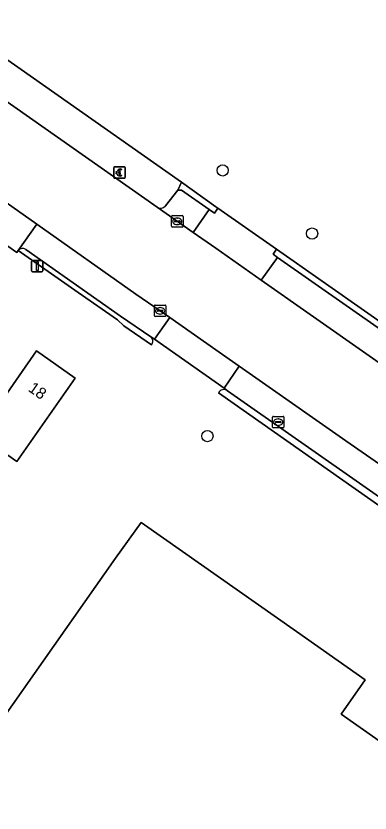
# Model space of a CAD drawing. Extents: x 155018 to 156648, y 383979 to 385733.
# Drawn here: x 155482.6 to 155513.4, y 384685 to 384754.5 of the extents above; entities that cross this region are included whole.
import ezdxf

# ---------------------------------------------------------------- set-up
doc = ezdxf.new("R2010")
doc.units = 0
for name, color, linetype in [('IMGEO_Betaalautomaat', 7, 'Continuous'), ('IMGEO_Boom', 7, 'Continuous'), ('IMGEO_Brandkraan', 7, 'Continuous'), ('IMGEO_Erf', 7, 'Continuous'), ('IMGEO_Kolk', 7, 'Continuous'), ('IMGEO_Lichtmast', 7, 'Continuous'), ('IMGEO_Pand', 7, 'Continuous'), ('IMGEO_Pand_nummerreeks', 7, 'Continuous'), ('IMGEO_Parkeervlak_open', 7, 'Continuous'), ('IMGEO_Rijbaan_lokaal_gesloten', 7, 'Continuous'), ('IMGEO_Voetpad_open', 7, 'Continuous')]:
    doc.layers.add(name, color=color, linetype=linetype)

msp = doc.modelspace()

# ---------------------------------------------------------------- linework, layer by layer
at = {"layer": 'IMGEO_Betaalautomaat'}
for p, q in [((155491.109, 384740.401), (155491.109, 384741.242)), ((155491.109, 384741.242), (155491.109, 384740.401)), ((155491.184, 384741.325), (155492.025, 384741.325)), ((155492.025, 384741.325), (155491.184, 384741.325)), ((155491.771, 384741.13), (155491.754, 384741.03)), ((155492.108, 384741.251), (155492.108, 384740.41)), ((155492.108, 384740.41), (155492.108, 384741.251)), ((155492.034, 384740.326), (155491.193, 384740.326)), ((155491.193, 384740.326), (155492.034, 384740.326)), ((155491.392, 384740.789), (155491.392, 384740.857)), ((155491.513, 384740.857), (155491.513, 384740.789)), ((155491.758, 384740.624), (155491.78, 384740.537))]:
    msp.add_line(p, q, dxfattribs=at)
for points in [[(155491.392, 384740.857), (155491.323, 384740.857), (155491.323, 384740.926), (155491.402, 384740.926)], [(155491.524, 384740.926), (155491.671, 384740.926), (155491.671, 384740.857), (155491.513, 384740.857)], [(155491.397, 384740.72), (155491.323, 384740.72), (155491.323, 384740.789), (155491.392, 384740.789)], [(155491.513, 384740.789), (155491.671, 384740.789), (155491.671, 384740.72), (155491.527, 384740.72)]]:
    msp.add_lwpolyline(points, dxfattribs=at)
for centre, radius, start, end in [((155491.187, 384741.248), 0.0779, 92.4484, 184.28452), ((155491.187, 384741.248), 0.0779, 92.4484, 184.28452), ((155491.685, 384740.85), 0.293, 73.01398, 165.01395), ((155491.691, 384740.863), 0.179, 69.32359, 159.56827), ((155492.031, 384741.248), 0.0779, 2.4484, 94.28452), ((155492.031, 384741.248), 0.0779, 2.4484, 94.28452), ((155491.187, 384740.404), 0.0779, 182.4484, 274.28452), ((155491.187, 384740.404), 0.0779, 182.4484, 274.28452), ((155491.658, 384740.775), 0.267, 191.80956, 297.03891), ((155491.691, 384740.79), 0.179, 202.76249, 291.86925), ((155492.031, 384740.404), 0.0779, 272.4484, 4.28452), ((155492.031, 384740.404), 0.0779, 272.4484, 4.28452)]:
    msp.add_arc(centre, radius, start, end, dxfattribs=at)
at = {"layer": 'IMGEO_Boom'}
for centre in [(155500.598, 384741.01), (155508.392, 384735.509), (155499.272, 384717.845)]:
    msp.add_circle(centre, 0.489, dxfattribs=at)
at = {"layer": 'IMGEO_Brandkraan'}
for p, q in [((155504.938, 384718.638), (155504.938, 384719.49)), ((155505.013, 384719.564), (155505.865, 384719.564)), ((155505.426, 384719.344), (155505.451, 384719.344)), ((155505.939, 384719.49), (155505.939, 384718.638)), ((155505.197, 384719.058), (155505.197, 384719.07)), ((155505.635, 384719.021), (155505.237, 384719.021)), ((155505.24, 384719.107), (155505.638, 384719.107)), ((155505.449, 384718.784), (155505.424, 384718.784)), ((155505.681, 384719.07), (155505.681, 384719.058)), ((155505.865, 384718.564), (155505.013, 384718.564))]:
    msp.add_line(p, q, dxfattribs=at)
for points in [[(155504.938, 384718.638), (155504.938, 384719.49)], [(155505.013, 384719.564), (155505.865, 384719.564)], [(155505.939, 384719.49), (155505.939, 384718.638)], [(155505.865, 384718.564), (155505.013, 384718.564)]]:
    msp.add_lwpolyline(points, dxfattribs=at)
for centre, radius, start, end in [((155505.015, 384719.488), 0.0765, 91.55205, 178.44795), ((155505.015, 384719.488), 0.0765, 91.55205, 178.44795), ((155505.863, 384719.488), 0.0765, 1.55205, 88.44795), ((155505.863, 384719.488), 0.0765, 1.55205, 88.44795), ((155505.237, 384719.067), 0.0403, 85.87752, 175.75265), ((155505.234, 384719.057), 0.0366, 178.93798, 274.71019), ((155505.638, 384719.064), 0.043, 264.86636, 352.45326), ((155505.642, 384719.069), 0.0386, 1.73085, 96.63898), ((155505.015, 384718.64), 0.0765, 181.55205, 268.44795), ((155505.015, 384718.64), 0.0765, 181.55205, 268.44795), ((155505.863, 384718.64), 0.0765, 271.55205, 358.44795), ((155505.863, 384718.64), 0.0765, 271.55205, 358.44795)]:
    msp.add_arc(centre, radius, start, end, dxfattribs=at)
for centre, major_axis, ratio, start_param, end_param in [((155505.425, 384719.064), (-0.387, 0.002), 0.722429, 4.712389, 7.853982), ((155505.45, 384719.064), (-0.39, 0.002), 0.717154, 1.570796, 4.712389)]:
    msp.add_ellipse(centre, major_axis=major_axis, ratio=ratio, start_param=start_param, end_param=end_param, dxfattribs=at)
at = {"layer": 'IMGEO_Erf'}
for points in [[(155341.136, 384849.344), (155357.104, 384838.097), (155388.182, 384816.31), (155437.864, 384781.52), (155468.111, 384760.264), (155482.743, 384750), (155497.007, 384739.994), (155500, 384737.848), (155500.185, 384737.718), (155505.292, 384734.131), (155525.191, 384720.19), (155529.43, 384717.209), (155537.244, 384711.718), (155537.392, 384711.902)], [(155494.391, 384725.808), (155491.992, 384727.456), (155491.434, 384727.977), (155488.002, 384730.369), (155482.78, 384734.037), (155482.651, 384733.867), (155477.731, 384737.307), (155477.853, 384737.491), (155460.043, 384750), (155454.881, 384753.626)], [(155501.024, 384721.806), (155500.731, 384722.012), (155494.661, 384726.284), (155494.336, 384726.513)], [(155538.402, 384694.802), (155500.225, 384721.622)]]:
    msp.add_lwpolyline(points, dxfattribs=at)
for points in [[(155487.753, 384722.907), (155482.657, 384715.617), (155479.302, 384717.992), (155484.368, 384725.279)], [(155507.034, 384700.802), (155513.027, 384696.585), (155510.933, 384693.608), (155525.252, 384683.547), (155527.355, 384686.543), (155529.295, 384685.136), (155509.887, 384657.557), (155509.713, 384657.656), (155509.592, 384657.74), (155510.087, 384658.43), (155508.712, 384659.375), (155502.555, 384650.626), (155499.538, 384646.298), (155493.137, 384637.258), (155492.533, 384637.678), (155483.853, 384643.696), (155450.041, 384667.498), (155465.861, 384689.98), (155474.741, 384683.75), (155474.761, 384683.779), (155477.86, 384688.169), (155491.253, 384707.189), (155493.499, 384710.324)]]:
    msp.add_lwpolyline(points, close=True, dxfattribs=at)
for centre, radius, start, end in [((155494.026, 384726.134), 0.49, 318.22582, 50.69588), ((155500.711, 384721.339), 0.562, 56.15715, 149.77971)]:
    msp.add_arc(centre, radius, start, end, dxfattribs=at)
at = {"layer": 'IMGEO_Kolk'}
for p, q in [((155496.14, 384736.141), (155496.14, 384736.993)), ((155496.215, 384737.067), (155497.067, 384737.067)), ((155496.628, 384736.847), (155496.653, 384736.847)), ((155497.141, 384736.993), (155497.141, 384736.141)), ((155497.067, 384736.067), (155496.215, 384736.067)), ((155496.399, 384736.561), (155496.399, 384736.573)), ((155496.837, 384736.524), (155496.439, 384736.524)), ((155496.442, 384736.61), (155496.84, 384736.61)), ((155496.651, 384736.287), (155496.626, 384736.287)), ((155496.883, 384736.573), (155496.883, 384736.561)), ((155494.646, 384728.345), (155494.646, 384729.197)), ((155494.721, 384729.271), (155495.573, 384729.271)), ((155495.647, 384729.197), (155495.647, 384728.345)), ((155494.905, 384728.765), (155494.905, 384728.777)), ((155495.343, 384728.728), (155494.945, 384728.728)), ((155494.948, 384728.814), (155495.346, 384728.814)), ((155495.157, 384728.491), (155495.132, 384728.491)), ((155495.134, 384729.051), (155495.159, 384729.051)), ((155495.389, 384728.777), (155495.389, 384728.765)), ((155495.573, 384728.271), (155494.721, 384728.271))]:
    msp.add_line(p, q, dxfattribs=at)
for points in [[(155496.14, 384736.141), (155496.14, 384736.993)], [(155496.215, 384737.067), (155497.067, 384737.067)], [(155497.141, 384736.993), (155497.141, 384736.141)], [(155497.067, 384736.067), (155496.215, 384736.067)], [(155494.646, 384728.345), (155494.646, 384729.197)], [(155494.721, 384729.271), (155495.573, 384729.271)], [(155495.647, 384729.197), (155495.647, 384728.345)], [(155495.573, 384728.271), (155494.721, 384728.271)]]:
    msp.add_lwpolyline(points, dxfattribs=at)
for centre, radius, start, end in [((155496.217, 384736.991), 0.0765, 91.55205, 178.44795), ((155496.217, 384736.991), 0.0765, 91.55205, 178.44795), ((155497.065, 384736.991), 0.0765, 1.55205, 88.44795), ((155497.065, 384736.991), 0.0765, 1.55205, 88.44795), ((155496.217, 384736.143), 0.0765, 181.55205, 268.44795), ((155496.217, 384736.143), 0.0765, 181.55205, 268.44795), ((155496.439, 384736.57), 0.0403, 85.87752, 175.75265), ((155496.436, 384736.56), 0.0366, 178.93798, 274.71019), ((155496.84, 384736.567), 0.043, 264.86636, 352.45326), ((155496.844, 384736.572), 0.0386, 1.73085, 96.63898), ((155497.065, 384736.143), 0.0765, 271.55205, 358.44795), ((155497.065, 384736.143), 0.0765, 271.55205, 358.44795), ((155494.723, 384729.195), 0.0765, 91.55205, 178.44795), ((155494.723, 384729.195), 0.0765, 91.55205, 178.44795), ((155495.571, 384729.195), 0.0765, 1.55205, 88.44795), ((155495.571, 384729.195), 0.0765, 1.55205, 88.44795), ((155494.945, 384728.774), 0.0403, 85.87752, 175.75265), ((155494.942, 384728.764), 0.0366, 178.93798, 274.71019), ((155495.346, 384728.771), 0.043, 264.86636, 352.45326), ((155495.35, 384728.776), 0.0386, 1.73085, 96.63898), ((155494.723, 384728.347), 0.0765, 181.55205, 268.44795), ((155494.723, 384728.347), 0.0765, 181.55205, 268.44795), ((155495.571, 384728.347), 0.0765, 271.55205, 358.44795), ((155495.571, 384728.347), 0.0765, 271.55205, 358.44795)]:
    msp.add_arc(centre, radius, start, end, dxfattribs=at)
for centre, major_axis, ratio, start_param, end_param in [((155496.627, 384736.567), (-0.387, 0.002), 0.722429, 4.712389, 7.853982), ((155496.652, 384736.567), (-0.39, 0.002), 0.717154, 1.570796, 4.712389), ((155495.133, 384728.771), (-0.387, 0.002), 0.722429, 4.712389, 7.853982), ((155495.158, 384728.771), (-0.39, 0.002), 0.717154, 1.570796, 4.712389)]:
    msp.add_ellipse(centre, major_axis=major_axis, ratio=ratio, start_param=start_param, end_param=end_param, dxfattribs=at)
at = {"layer": 'IMGEO_Lichtmast'}
for p, q in [((155483.942, 384732.262), (155483.942, 384733.062)), ((155483.942, 384733.062), (155483.942, 384732.262)), ((155484.042, 384733.162), (155484.832, 384733.162)), ((155484.832, 384733.162), (155484.042, 384733.162)), ((155484.932, 384733.062), (155484.932, 384732.262)), ((155484.932, 384732.262), (155484.932, 384733.062)), ((155484.832, 384732.162), (155484.042, 384732.162)), ((155484.042, 384732.162), (155484.832, 384732.162))]:
    msp.add_line(p, q, dxfattribs=at)
msp.add_lwpolyline([(155484.362, 384733.037), (155484.512, 384733.037), (155484.512, 384732.287), (155484.362, 384732.287), (155484.362, 384733.037)], dxfattribs=at)
for centre, start, end in [((155484.042, 384733.062), 90, 180), ((155484.042, 384733.062), 90, 180), ((155484.832, 384733.062), 0, 90), ((155484.832, 384733.062), 360, 90), ((155484.042, 384732.262), 180, 270), ((155484.042, 384732.262), 180, 270), ((155484.832, 384732.262), 270, 0), ((155484.832, 384732.262), 270, 0)]:
    msp.add_arc(centre, 0.1, start, end, dxfattribs=at)
at = {"layer": 'IMGEO_Pand'}
for points in [[(155479.302, 384717.992), (155482.657, 384715.617), (155487.753, 384722.907), (155484.368, 384725.279)], [(155529.295, 384685.136), (155527.355, 384686.543), (155525.252, 384683.547), (155510.933, 384693.608), (155513.027, 384696.585), (155507.034, 384700.802), (155493.499, 384710.324), (155491.253, 384707.189), (155477.86, 384688.169), (155474.761, 384683.779), (155474.741, 384683.75), (155465.861, 384689.98), (155450.041, 384667.498), (155483.853, 384643.696), (155492.533, 384637.678), (155493.137, 384637.258), (155499.538, 384646.298), (155502.555, 384650.626), (155508.712, 384659.375), (155510.087, 384658.43), (155509.592, 384657.74), (155509.713, 384657.656), (155509.887, 384657.557)]]:
    msp.add_lwpolyline(points, close=True, dxfattribs=at)
at = {"layer": 'IMGEO_Parkeervlak_open'}
for points in [[(155493.017, 384730.222), (155484.418, 384736.312), (155482.78, 384734.037)], [(155483.44, 384734.118), (155491.707, 384728.311), (155494.336, 384726.513), (155494.661, 384726.284), (155495.98, 384728.187), (155495.147, 384728.77), (155493.017, 384730.222)], [(155514.931, 384714.931), (155511.334, 384717.433), (155502.025, 384723.953), (155500.731, 384722.012), (155501.024, 384721.806), (155538.141, 384695.805)]]:
    msp.add_lwpolyline(points, dxfattribs=at)
msp.add_lwpolyline([(155523.897, 384720.446), (155505.372, 384733.427), (155503.953, 384731.434), (155522.484, 384718.454)], close=True, dxfattribs=at)
msp.add_arc((155483.154, 384733.718), 0.492, 54.43711, 139.55642, dxfattribs=at)
at = {"layer": 'IMGEO_Rijbaan_lokaal_gesloten'}
msp.add_lwpolyline([(155479.512, 384739.757), (155484.418, 384736.312), (155493.017, 384730.222), (155495.147, 384728.77), (155495.98, 384728.187), (155500, 384725.371), (155502.025, 384723.953), (155511.334, 384717.433), (155514.931, 384714.931), (155523.214, 384708.948), (155532.257, 384702.606), (155536.523, 384708.689), (155527.702, 384714.814), (155522.484, 384718.454), (155503.953, 384731.434), (155500, 384734.221), (155498.033, 384735.598), (155494.889, 384737.794), (155477.483, 384750)], dxfattribs=at)
at = {"layer": 'IMGEO_Voetpad_open'}
for points in [[(155495.604, 384737.917), (155496.696, 384739.297), (155497.007, 384739.994), (155482.743, 384750), (155468.111, 384760.264), (155467.515, 384759.441)], [(155467.973, 384756.67), (155477.483, 384750), (155494.889, 384737.794)], [(155494.889, 384737.794), (155498.033, 384735.598), (155499.416, 384737.596), (155497.004, 384739.285), (155496.696, 384739.297), (155495.604, 384737.917)], [(155482.78, 384734.037), (155488.002, 384730.369), (155491.434, 384727.977), (155491.992, 384727.456), (155494.391, 384725.808)], [(155494.336, 384726.513), (155491.707, 384728.311), (155483.44, 384734.118)], [(155500.225, 384721.622), (155538.402, 384694.802), (155538.141, 384695.805), (155501.024, 384721.806)]]:
    msp.add_lwpolyline(points, dxfattribs=at)
for points in [[(155477.853, 384737.491), (155477.731, 384737.307), (155482.651, 384733.867), (155482.78, 384734.037), (155484.418, 384736.312), (155479.512, 384739.757)], [(155496.696, 384739.297), (155497.004, 384739.285), (155499.416, 384737.596), (155499.875, 384737.275), (155500, 384737.454), (155500.185, 384737.718), (155500, 384737.848), (155497.007, 384739.994)], [(155505.292, 384734.131), (155500.185, 384737.718), (155500, 384737.454), (155499.875, 384737.275), (155499.416, 384737.596), (155498.033, 384735.598), (155500, 384734.221), (155503.953, 384731.434), (155505.372, 384733.427), (155504.984, 384733.699)], [(155524.877, 384719.759), (155525.191, 384720.19), (155505.292, 384734.131), (155504.984, 384733.699), (155505.372, 384733.427), (155523.897, 384720.446)], [(155495.98, 384728.187), (155494.661, 384726.284), (155500.731, 384722.012), (155502.025, 384723.953), (155500, 384725.371)]]:
    msp.add_lwpolyline(points, close=True, dxfattribs=at)
for centre, radius, start, end in [((155495.181, 384738.236), 0.53, 236.56588, 322.956), ((155495.181, 384738.236), 0.53, 236.56588, 322.956), ((155483.154, 384733.718), 0.492, 54.43711, 139.55642), ((155494.026, 384726.134), 0.49, 318.22582, 50.69588), ((155500.711, 384721.339), 0.562, 56.15715, 149.77971)]:
    msp.add_arc(centre, radius, start, end, dxfattribs=at)

# ---------------------------------------------------------------- texts
at = {"layer": 'IMGEO_Pand_nummerreeks'}
msp.add_text('18', height=1, rotation=324.97959, dxfattribs=at).set_placement((155483.581, 384721.825))

doc.saveas('drawing.dxf')
